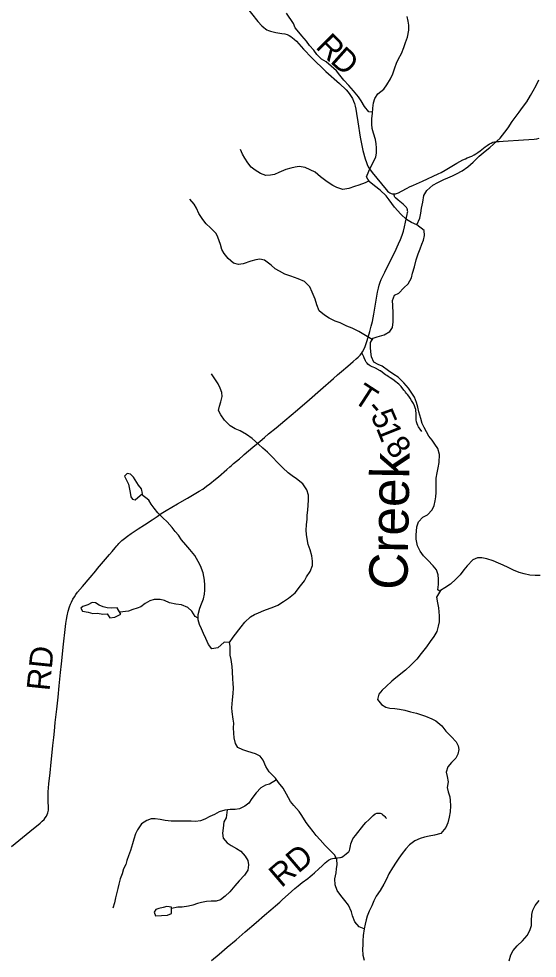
# Model space of a CAD drawing. Extents: x 1451455 to 1749751, y 218250 to 574981.
# Drawn here: x 1540663 to 1547410, y 309481 to 321713 of the extents above; entities that cross this region are included whole.
import ezdxf

# ---------------------------------------------------------------- set-up
doc = ezdxf.new("R2010")
doc.units = 0
for name, color, linetype in [('GM_X_County_Road', 7, 'Continuous'), ('GM_X_County_Road_Text', 7, 'Continuous'), ('GM_X_Minor_Lake', 7, 'Continuous'), ('GM_X_Minor_River', 7, 'Continuous'), ('GM_X_Minor_River_Text', 7, 'Continuous'), ('GM_X_Township_Road', 7, 'Continuous'), ('GM_X_Township_Road_Text', 7, 'Continuous')]:
    doc.layers.add(name, color=color, linetype=linetype)

msp = doc.modelspace()

# ---------------------------------------------------------------- linework, layer by layer
at = {"layer": 'GM_X_County_Road'}
for points in [[(1543611, 321886), (1543775, 321678), (1543828, 321619), (1543850, 321599), (1543874, 321581), (1543893, 321570), (1543915, 321559), (1543940, 321550), (1543972, 321541), (1544008, 321534), (1544086, 321523), (1544127, 321515), (1544154, 321507), (1544180, 321497), (1544203, 321483), (1544227, 321466), (1544249, 321447), (1544277, 321420), (1544370, 321318), (1544476, 321206), (1544660, 321028), (1544835, 320870), (1544923, 320787), (1544949, 320757), (1544971, 320729), (1544989, 320702), (1545004, 320674), (1545019, 320641), (1545031, 320611), (1545041, 320577), (1545051, 320535), (1545060, 320481), (1545074, 320373), (1545105, 320172), (1545141, 320000), (1545169, 319890), (1545187, 319841), (1545198, 319815), (1545211, 319786), (1545227, 319761), (1545264, 319710), (1545444, 319488), (1545462, 319469), (1545481, 319454), (1545493, 319447), (1545508, 319440), (1545524, 319435), (1545539, 319432), (1545543, 319432)], [(1545543, 319432), (1545552, 319432), (1545564, 319433), (1545580, 319439), (1545603, 319448), (1545644, 319470), (1545716, 319508), (1545748, 319524), (1545798, 319548), (1545915, 319600), (1546119, 319692), (1546160, 319713), (1546214, 319743), (1546366, 319833), (1546444, 319875), (1546476, 319891), (1546500, 319901), (1546557, 319926), (1546590, 319942), (1546613, 319955), (1546638, 319971), (1546668, 319992), (1546732, 320044), (1546760, 320065), (1546787, 320083), (1546810, 320095), (1546834, 320105), (1546852, 320110), (1546877, 320114), (1546913, 320117), (1546969, 320120), (1547230, 320137), (1547370, 320147), (1547407, 320151), (1547436, 320158)], [(1545128, 317365), (1545136, 317377), (1545152, 317406), (1545169, 317445), (1545183, 317485), (1545196, 317526), (1545231, 317642), (1545251, 317711), (1545266, 317772), (1545283, 317865), (1545305, 317995), (1545333, 318153), (1545343, 318205), (1545354, 318246), (1545366, 318283), (1545380, 318317), (1545397, 318355), (1545427, 318414), (1545468, 318496), (1545555, 318673), (1545606, 318782), (1545631, 318840), (1545651, 318895), (1545668, 318949), (1545682, 319003), (1545710, 319127), (1545719, 319166), (1545723, 319191), (1545725, 319204), (1545724, 319212), (1545723, 319219), (1545722, 319228), (1545719, 319235), (1545716, 319242), (1545712, 319248), (1545707, 319256), (1545696, 319268), (1545686, 319278), (1545664, 319298), (1545601, 319350), (1545566, 319380), (1545561, 319385), (1545557, 319391), (1545554, 319397), (1545552, 319403), (1545548, 319418), (1545543, 319432)], [(1540566, 310935), (1540808, 311131), (1540940, 311239), (1540969, 311265), (1540992, 311289), (1541008, 311310), (1541022, 311332), (1541032, 311353), (1541041, 311374), (1541046, 311393), (1541048, 311409), (1541050, 311424), (1541050, 311445), (1541047, 311527), (1541045, 311603), (1541047, 311646), (1541056, 311753), (1541070, 311897), (1541085, 312034), (1541098, 312161), (1541106, 312249), (1541118, 312357), (1541126, 312439), (1541138, 312550), (1541156, 312722), (1541174, 312882), (1541189, 313026), (1541198, 313114), (1541205, 313202), (1541217, 313313), (1541244, 313571), (1541265, 313763), (1541274, 313838), (1541282, 313890), (1541292, 313938), (1541307, 313998), (1541324, 314055), (1541336, 314089), (1541349, 314119), (1541368, 314157), (1541386, 314188), (1541405, 314216), (1541429, 314247), (1541492, 314322), (1541590, 314437), (1541665, 314527), (1541689, 314555), (1541843, 314737), (1541877, 314778), (1541917, 314825), (1541941, 314852), (1541952, 314864), (1541967, 314882), (1541983, 314898), (1542005, 314918), (1542037, 314946), (1542076, 314976), (1542124, 315010), (1542217, 315072), (1542299, 315126), (1542397, 315191), (1542463, 315234), (1542518, 315270), (1542582, 315310), (1542655, 315355), (1542729, 315398), (1542859, 315473), (1542925, 315510), (1543009, 315561), (1543057, 315590), (1543108, 315626), (1543150, 315658), (1543224, 315717), (1543264, 315751), (1543370, 315844), (1543410, 315878), (1543432, 315897), (1543459, 315921), (1543534, 315985), (1543579, 316024), (1543596, 316039), (1543711, 316136), (1543756, 316174), (1543804, 316214), (1543859, 316261), (1543914, 316307), (1544012, 316389), (1544126, 316483), (1544289, 316621), (1544446, 316755), (1544589, 316880), (1544757, 317028), (1544813, 317078), (1544862, 317121), (1544945, 317191), (1545015, 317249), (1545055, 317284), (1545081, 317308), (1545105, 317335), (1545122, 317355), (1545128, 317365)]]:
    msp.add_lwpolyline(points, dxfattribs=at)
at = {"layer": 'GM_X_Minor_Lake'}
for points in [[(1542273, 315532), (1542258, 315592), (1542220, 315641), (1542154, 315746), (1542119, 315783), (1542073, 315793), (1542037, 315758), (1542089, 315655), (1542111, 315544), (1542122, 315490), (1542144, 315460), (1542177, 315451)], [(1542177, 315451), (1542273, 315532)], [(1541944, 314043), (1541872, 314038), (1541812, 314045), (1541763, 314058), (1541707, 314076), (1541660, 314109), (1541616, 314112), (1541563, 314083), (1541495, 314062), (1541471, 314040), (1541492, 313998), (1541564, 313986), (1541625, 313968), (1541689, 313975), (1541755, 313959), (1541813, 313965), (1541848, 313912), (1541914, 313923), (1541991, 313962)], [(1541991, 313962), (1541944, 314043)], [(1542649, 310148), (1542588, 310155), (1542541, 310142), (1542487, 310130), (1542445, 310117), (1542426, 310079), (1542442, 310035), (1542520, 310036), (1542598, 310041), (1542650, 310062)], [(1542650, 310062), (1542649, 310148)]]:
    msp.add_lwpolyline(points, dxfattribs=at)
at = {"layer": 'GM_X_Minor_River'}
for points in [[(1545267, 320497), (1545218, 320500), (1545164, 320571), (1545117, 320645), (1545082, 320696), (1545021, 320775), (1544958, 320846), (1544894, 320913), (1544843, 320978), (1544798, 321035), (1544727, 321096), (1544662, 321151), (1544602, 321188), (1544543, 321249), (1544504, 321304), (1544447, 321363), (1544408, 321420), (1544347, 321489), (1544306, 321539), (1544259, 321594), (1544240, 321650), (1544147, 321788)], [(1545266, 320479), (1545269, 320547), (1545278, 320619), (1545297, 320673), (1545336, 320736), (1545415, 320795), (1545454, 320852), (1545501, 320930), (1545530, 320994), (1545558, 321075), (1545577, 321133), (1545604, 321193), (1545643, 321260), (1545672, 321338), (1545697, 321402), (1545722, 321473), (1545740, 321565), (1545741, 321631), (1545732, 321681), (1545717, 321742)], [(1545842, 319028), (1545883, 319115), (1545896, 319183), (1545905, 319247), (1545921, 319327), (1545934, 319413), (1545973, 319476), (1546052, 319545), (1546117, 319580), (1546195, 319619), (1546245, 319642), (1546308, 319669), (1546360, 319695), (1546433, 319734), (1546508, 319785), (1546577, 319844), (1546656, 319922), (1546731, 319989), (1546792, 320035), (1546842, 320082), (1546927, 320159), (1546989, 320236), (1547030, 320293), (1547083, 320375), (1547124, 320428), (1547177, 320495), (1547218, 320557), (1547273, 320632), (1547322, 320713), (1547359, 320773), (1547398, 320846), (1547432, 320916)], [(1546147, 314258), (1546117, 314276), (1546126, 314346), (1546127, 314416), (1546120, 314473), (1546099, 314539), (1546058, 314592), (1545987, 314665), (1545930, 314720), (1545885, 314779), (1545851, 314851), (1545836, 314938), (1545835, 314990), (1545843, 315098), (1545864, 315164), (1545921, 315223), (1545981, 315254), (1546044, 315321), (1546071, 315377), (1546082, 315437), (1546091, 315489), (1546094, 315545), (1546095, 315595), (1546094, 315673), (1546095, 315731), (1546108, 315799), (1546119, 315867), (1546132, 315935), (1546138, 316039), (1546115, 316117), (1546078, 316176), (1546045, 316226), (1546000, 316279), (1545969, 316336), (1545940, 316392), (1545911, 316443), (1545894, 316507), (1545871, 316594), (1545856, 316656), (1545839, 316718), (1545811, 316787), (1545770, 316852), (1545735, 316902), (1545674, 316973), (1545601, 317045), (1545542, 317082), (1545473, 317131), (1545390, 317190), (1545338, 317213), (1545283, 317240), (1545254, 317310), (1545243, 317375), (1545240, 317431), (1545239, 317499), (1545276, 317556), (1545326, 317572), (1545420, 317598), (1545493, 317641), (1545528, 317695), (1545535, 317769), (1545536, 317829), (1545535, 317879), (1545529, 317981), (1545528, 318045), (1545551, 318113), (1545611, 318142), (1545676, 318209), (1545731, 318260), (1545774, 318342), (1545785, 318402), (1545811, 318485), (1545836, 318573), (1545859, 318651), (1545886, 318717), (1545907, 318780), (1545930, 318832), (1545941, 318890), (1545938, 318956), (1545842, 319028), (1545776, 319061), (1545709, 319098), (1545634, 319167), (1545552, 319259), (1545483, 319354), (1545444, 319406), (1545367, 319482), (1545291, 319539), (1545225, 319596), (1545190, 319653), (1545218, 319728), (1545245, 319786), (1545311, 319913), (1545318, 319967), (1545317, 320031), (1545312, 320086), (1545304, 320142), (1545280, 320224), (1545263, 320285), (1545258, 320341), (1545259, 320415), (1545266, 320479)], [(1545221, 319604), (1545173, 319579), (1545089, 319546), (1545031, 319531), (1544960, 319502), (1544882, 319491), (1544803, 319517), (1544751, 319543), (1544678, 319591), (1544589, 319656), (1544522, 319715), (1544455, 319746), (1544389, 319777), (1544313, 319791), (1544259, 319781), (1544205, 319768), (1544139, 319749), (1544046, 319711), (1543990, 319687), (1543940, 319676), (1543878, 319671), (1543808, 319700), (1543741, 319743), (1543688, 319780), (1543643, 319839), (1543604, 319896), (1543573, 319952), (1543548, 320009)], [(1545264, 317538), (1545153, 317604), (1545087, 317641), (1545000, 317683), (1544933, 317710), (1544847, 317753), (1544780, 317776), (1544702, 317814), (1544641, 317853), (1544572, 317912), (1544543, 317988), (1544519, 318063), (1544482, 318152), (1544451, 318222), (1544383, 318291), (1544301, 318325), (1544204, 318362), (1544124, 318387), (1544057, 318425), (1544000, 318459), (1543946, 318504), (1543860, 318568), (1543798, 318585), (1543748, 318574), (1543681, 318557), (1543583, 318524), (1543521, 318515), (1543459, 318532), (1543390, 318591), (1543335, 318658), (1543304, 318711), (1543287, 318773), (1543253, 318868), (1543230, 318918), (1543157, 318991), (1543100, 319042), (1543057, 319099), (1543008, 319176), (1542975, 319246), (1542946, 319301), (1542889, 319364)], [(1543406, 313593), (1543455, 313663), (1543559, 313797), (1543606, 313855), (1543679, 313924), (1543731, 313955), (1543784, 313980), (1543850, 314007), (1543981, 314057), (1544035, 314080), (1544106, 314127), (1544175, 314170), (1544260, 314237), (1544329, 314330), (1544380, 314393), (1544409, 314445), (1544456, 314516), (1544485, 314596), (1544486, 314650), (1544476, 314722), (1544457, 314797), (1544430, 314869), (1544415, 314942), (1544406, 315000), (1544405, 315056), (1544406, 315122), (1544415, 315198), (1544418, 315248), (1544423, 315314), (1544430, 315378), (1544435, 315444), (1544433, 315510), (1544412, 315581), (1544361, 315658), (1544276, 315725), (1544223, 315762), (1544170, 315801), (1544101, 315866), (1544030, 315935), (1543965, 316006), (1543900, 316071), (1543839, 316124), (1543782, 316173), (1543701, 316249), (1543628, 316302), (1543545, 316349), (1543480, 316376), (1543416, 316415), (1543340, 316485), (1543291, 316558), (1543264, 316614), (1543275, 316668), (1543292, 316726), (1543309, 316794), (1543306, 316848), (1543286, 316902), (1543257, 316959), (1543207, 317036), (1543172, 317088)], [(1545159, 309863), (1545091, 309892), (1545036, 309957), (1545006, 310035), (1544991, 310086), (1544954, 310170), (1544907, 310231), (1544854, 310296), (1544807, 310365), (1544779, 310437), (1544778, 310514), (1544793, 310593), (1544800, 310645), (1544805, 310703), (1544802, 310768), (1544775, 310824), (1544716, 310885), (1544651, 310950), (1544586, 311023), (1544533, 311080), (1544494, 311131), (1544447, 311194), (1544404, 311248), (1544346, 311339), (1544311, 311392), (1544242, 311469), (1544199, 311520), (1544147, 311619), (1544104, 311694), (1544043, 311767), (1544002, 311824), (1543921, 311909), (1543877, 311978), (1543842, 312062), (1543803, 312113), (1543743, 312142), (1543642, 312172), (1543578, 312195), (1543513, 312224), (1543482, 312276), (1543467, 312349), (1543462, 312411), (1543459, 312481), (1543460, 312541), (1543453, 312593), (1543439, 312690), (1543436, 312740), (1543443, 312846), (1543455, 312930), (1543458, 312996), (1543453, 313062), (1543450, 313116), (1543445, 313214), (1543440, 313278), (1543426, 313371), (1543415, 313429), (1543414, 313493), (1543413, 313543), (1543406, 313593), (1543334, 313598), (1543253, 313522), (1543177, 313511), (1543131, 313566), (1543097, 313642), (1543066, 313707), (1543041, 313771), (1543016, 313826), (1542999, 313886), (1542998, 313958), (1543021, 314038), (1543040, 314094), (1543065, 314162), (1543078, 314221), (1543085, 314273), (1543086, 314339), (1543079, 314404), (1543061, 314498), (1543026, 314591), (1542997, 314647), (1542953, 314726), (1542888, 314801), (1542837, 314862), (1542782, 314929), (1542741, 314988), (1542700, 315038), (1542657, 315091), (1542592, 315164), (1542537, 315215), (1542474, 315280), (1542427, 315339), (1542386, 315394), (1542355, 315444), (1542260, 315521)], [(1547449, 314464), (1547383, 314463), (1547315, 314470), (1547240, 314485), (1547174, 314504), (1547102, 314532), (1547031, 314567), (1546968, 314598), (1546908, 314627), (1546835, 314656), (1546755, 314681), (1546689, 314694), (1546631, 314693), (1546573, 314668), (1546500, 314591), (1546457, 314536), (1546406, 314474), (1546349, 314415), (1546282, 314352), (1546209, 314305), (1546153, 314268), (1546099, 314181), (1546112, 314108), (1546125, 314042), (1546130, 313990), (1546133, 313940), (1546132, 313862), (1546123, 313804), (1546102, 313736), (1546063, 313668), (1546016, 313607), (1545969, 313536), (1545901, 313449), (1545842, 313375), (1545761, 313292), (1545694, 313231), (1545572, 313133), (1545518, 313088), (1545443, 313017), (1545390, 312970), (1545349, 312918), (1545332, 312848), (1545385, 312784), (1545438, 312751), (1545492, 312738), (1545556, 312733), (1545618, 312724), (1545689, 312709), (1545761, 312690), (1545837, 312670), (1545902, 312651), (1545954, 312632), (1546037, 312599), (1546091, 312570), (1546168, 312505)], [(1542999, 313909), (1542958, 313929), (1542915, 313998), (1542862, 314046), (1542780, 314084), (1542706, 314091), (1542623, 314108), (1542559, 314137), (1542502, 314150), (1542424, 314151), (1542367, 314134), (1542307, 314099), (1542252, 314056), (1542202, 314037), (1542148, 314022), (1542089, 314002), (1541977, 313987)], [(1546168, 312505), (1546220, 312436), (1546289, 312367), (1546356, 312298), (1546383, 312247), (1546390, 312197), (1546375, 312139), (1546351, 312088), (1546296, 312028), (1546247, 311973), (1546224, 311905), (1546239, 311849), (1546252, 311779), (1546236, 311703), (1546249, 311648), (1546272, 311584), (1546279, 311534), (1546282, 311464), (1546277, 311388), (1546266, 311318), (1546247, 311244), (1546222, 311184), (1546154, 311105), (1546072, 311082), (1546006, 311071), (1545942, 311058), (1545886, 311039), (1545817, 311008), (1545750, 310959), (1545700, 310904), (1545653, 310845), (1545608, 310785), (1545573, 310734), (1545526, 310658), (1545478, 310579), (1545447, 310511), (1545412, 310444), (1545365, 310364), (1545316, 310287), (1545285, 310227), (1545256, 310164), (1545223, 310094), (1545197, 310030), (1545185, 309979), (1545172, 309925), (1545159, 309865), (1545147, 309775), (1545140, 309707), (1545141, 309655), (1545138, 309599), (1545139, 309519), (1545156, 309454)], [(1544015, 311806), (1543925, 311747), (1543875, 311735), (1543812, 311700), (1543751, 311635), (1543696, 311560), (1543655, 311498), (1543604, 311459), (1543536, 311426), (1543478, 311417), (1543416, 311416), (1543346, 311411), (1543269, 311386), (1543211, 311351), (1543150, 311326), (1543086, 311293), (1543026, 311270), (1542962, 311263), (1542906, 311264), (1542842, 311267), (1542786, 311266), (1542734, 311264), (1542644, 311266), (1542566, 311273), (1542504, 311286), (1542440, 311295), (1542388, 311294), (1542330, 311273), (1542262, 311232), (1542208, 311152), (1542183, 311099), (1542162, 311033), (1542143, 310969), (1542116, 310885), (1542091, 310816), (1542070, 310754), (1542055, 310702), (1542026, 310644), (1542009, 310579), (1541984, 310515), (1541963, 310445), (1541950, 310389), (1541933, 310321), (1541922, 310269), (1541907, 310202), (1541886, 310132)], [(1543373, 311413), (1543360, 311311), (1543333, 311257), (1543322, 311173), (1543313, 311109), (1543322, 311043), (1543377, 310984), (1543428, 310951), (1543497, 310908), (1543551, 310873), (1543610, 310808), (1543645, 310753), (1543654, 310695), (1543643, 310629), (1543601, 310562), (1543532, 310489), (1543473, 310424), (1543410, 310345), (1543349, 310289), (1543288, 310240), (1543232, 310225), (1543166, 310224), (1543108, 310219), (1543042, 310206), (1542990, 310195), (1542926, 310174), (1542871, 310159), (1542791, 310148), (1542733, 310145), (1542649, 310129)], [(1547046, 309449), (1547066, 309527), (1547097, 309580), (1547150, 309642), (1547217, 309709), (1547278, 309778), (1547315, 309841), (1547336, 309909), (1547337, 309969), (1547342, 310051), (1547353, 310109), (1547382, 310167), (1547437, 310234)]]:
    msp.add_lwpolyline(points, dxfattribs=at)
at = {"layer": 'GM_X_Township_Road'}
for points in [[(1545908, 316341), (1545887, 316370), (1545875, 316385), (1545865, 316402), (1545857, 316416), (1545848, 316441), (1545841, 316466), (1545836, 316492), (1545833, 316518), (1545833, 316537), (1545833, 316583), (1545832, 316606), (1545829, 316626), (1545823, 316648), (1545813, 316672), (1545798, 316705), (1545776, 316745), (1545758, 316773), (1545739, 316799), (1545722, 316822), (1545710, 316835), (1545696, 316853), (1545692, 316858), (1545686, 316865), (1545684, 316868), (1545675, 316878), (1545638, 316923), (1545629, 316932), (1545610, 316954), (1545593, 316970), (1545570, 316988), (1545533, 317016), (1545498, 317039), (1545470, 317056), (1545451, 317067), (1545437, 317076), (1545419, 317090), (1545369, 317127), (1545365, 317128), (1545349, 317139), (1545344, 317143), (1545335, 317148), (1545327, 317152), (1545324, 317154), (1545295, 317169), (1545276, 317176), (1545261, 317182), (1545235, 317195), (1545221, 317204), (1545206, 317216), (1545195, 317228), (1545185, 317242), (1545176, 317259), (1545159, 317298), (1545153, 317313), (1545142, 317337), (1545128, 317365)], [(1543173, 309453), (1543269, 309534), (1543377, 309624), (1543492, 309722), (1543608, 309823), (1543753, 309947), (1543862, 310041), (1543944, 310111), (1544003, 310163), (1544059, 310213), (1544096, 310246), (1544169, 310311), (1544255, 310387), (1544300, 310425), (1544326, 310446), (1544352, 310466), (1544425, 310520), (1544456, 310545), (1544482, 310565), (1544511, 310591), (1544569, 310644), (1544612, 310684), (1544652, 310723), (1544674, 310742), (1544692, 310756), (1544709, 310766), (1544727, 310774), (1544745, 310779), (1544768, 310784), (1544794, 310786), (1544810, 310788), (1544840, 310792), (1544852, 310794), (1544862, 310795), (1544872, 310799), (1544881, 310805), (1544925, 310839), (1544951, 310860), (1544959, 310868), (1544963, 310875), (1544967, 310882), (1544972, 310901), (1544980, 310943), (1544986, 310972), (1544993, 310994), (1545002, 311015), (1545012, 311035), (1545023, 311052), (1545045, 311080), (1545074, 311116), (1545124, 311181), (1545155, 311219), (1545181, 311248), (1545218, 311285), (1545256, 311321), (1545276, 311339), (1545303, 311360), (1545321, 311369), (1545335, 311371), (1545356, 311372), (1545367, 311370), (1545378, 311365), (1545388, 311359), (1545399, 311350), (1545417, 311334), (1545426, 311325), (1545436, 311313), (1545444, 311305), (1545447, 311302)]]:
    msp.add_lwpolyline(points, dxfattribs=at)

# ---------------------------------------------------------------- texts
at = {"layer": 'GM_X_County_Road_Text'}
for s, rotation, p in [('R', 314.7475, (1544515, 321339)), ('D', 318.3236, (1544703, 321150)), ('RD', 84.1445, (1541062, 312954))]:
    msp.add_text(s, height=300, rotation=rotation, dxfattribs=at).set_placement(p)
at = {"layer": 'GM_X_Minor_River_Text'}
msp.add_text('Creek', height=500.1, rotation=89.0908, dxfattribs=at).set_placement((1545721, 314275))
at = {"layer": 'GM_X_Township_Road_Text'}
for s, rotation, p in [('T', 327.0451, (1544998, 316733)), ('-', 311.172, (1545170, 316626)), ('5', 293.1525, (1545237, 316554)), ('1', 291.8154, (1545309, 316386)), ('8', 306.5894, (1545419, 316141)), ('RD', 40.4966, (1544080, 310390))]:
    msp.add_text(s, height=300, rotation=rotation, dxfattribs=at).set_placement(p)

doc.saveas('drawing.dxf')
